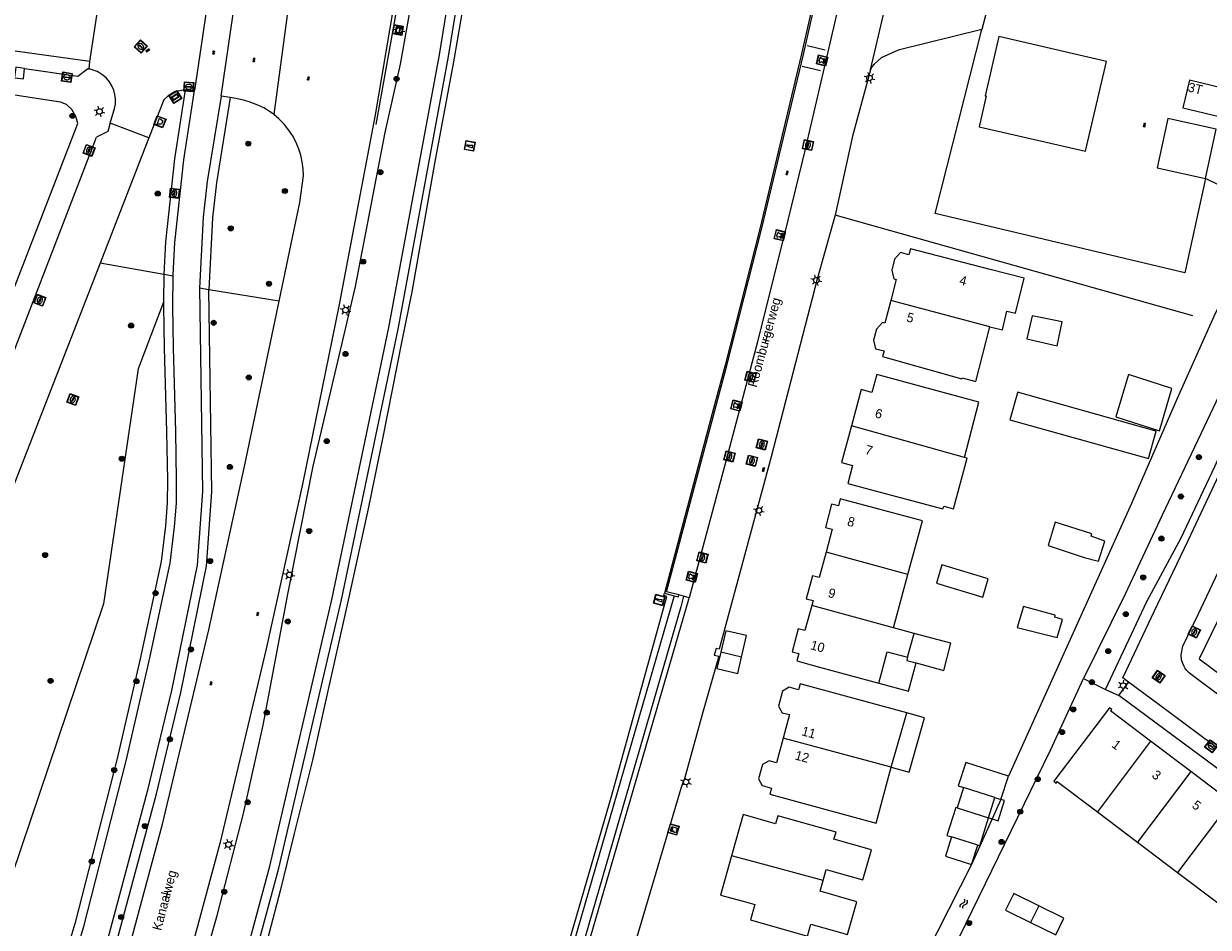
# Model space of a CAD drawing. Header units: metres. Extents: x 93870 to 95789, y 463036 to 464040.
# Tile 268 of 344: x 95146 to 95273, y 463090 to 463187. Entities that reach past the tile are written whole.
import ezdxf
from ezdxf.enums import TextEntityAlignment as Align

# ---------------------------------------------------------------- set-up
doc = ezdxf.new("R2010")
doc.units = ezdxf.units.M
doc.header["$LTSCALE"] = 25.4
for name, color, linetype in [('B_BEBOUWINGSGRENS_0', 1, 'Continuous'), ('B_LUIFEL_1', 200, 'Continuous'), ('B_TUSSENMUUR_0', 7, 'Continuous'), ('G_GRENS_ALGEMEEN_0', 7, 'Continuous'), ('Q_AFVALBAK_0', 7, 'Continuous'), ('Q_BIGGENRUG_LIJN_0', 7, 'Continuous'), ('Q_BOLDER_0', 7, 'Continuous'), ('Q_BOOM_0', 3, 'Continuous'), ('Q_BRANDKRAAN_0', 5, 'Continuous'), ('Q_CAI-KAST_0', 10, 'Continuous'), ('Q_INSPECTIE_OF_RIOOLPUT_0', 253, 'Continuous'), ('Q_KOLK_0', 254, 'Continuous'), ('Q_LICHTMAST_0', 2, 'Continuous'), ('Q_MEERPAAL_0', 7, 'Continuous'), ('Q_STRAATNAAMBORD_0', 7, 'Continuous'), ('S_GBKN_SYMBOOL_GV_GROOT_0', 7, 'Continuous'), ('S_GBKN_SYMBOOL_OV_GROOT_0', 7, 'Continuous'), ('S_GBKN_SYMBOOL_WATER_0', 7, 'Continuous'), ('T_CULTUURGRENS_0', 76, 'Continuous'), ('T_HEK_LIJN_0', 6, 'Continuous'), ('T_WALBESCHERMING_0', 45, 'Continuous'), ('V_WEGGRENS_0', 7, 'Continuous'), ('W_WATERGRENS_0', 5, 'Continuous'), ('Z_GBKN_HUISNUMMER_0', 252, 'Continuous'), ('Z_STRAATNAAM_0', 252, 'Continuous')]:
    doc.layers.add(name, color=color, linetype=linetype)

# ---------------------------------------------------------------- blocks, each defined once
blk = doc.blocks.new('Q_AFVALBAK')
for points in [[(-0.5, 0.5), (0.5, 0.5), (0.5, -0.5), (-0.5, -0.5)], [(-0.34, 0.2), (0.33, 0.2), (0.19, -0.25), (-0.2, -0.25)]]:
    blk.add_lwpolyline(points, close=True)
blk.add_lwpolyline([(-0.44, 0.46), (0.44, 0.46, -0.414214), (0.46, 0.44), (0.46, -0.44, -0.414214), (0.44, -0.46), (-0.44, -0.46, -0.414214), (-0.46, -0.44), (-0.46, 0.44), (-0.46, 0.44), (-0.46, 0.45), (-0.46, 0.45), (-0.46, 0.45), (-0.46, 0.45), (-0.46, 0.45), (-0.46, 0.45), (-0.46, 0.46), (-0.46, 0.46), (-0.46, 0.46), (-0.45, 0.46), (-0.45, 0.46), (-0.45, 0.46), (-0.45, 0.46), (-0.45, 0.46), (-0.45, 0.46), (-0.44, 0.46), (-0.44, 0.46)], format="xyb")
blk = doc.blocks.new('Q_STRAATNAAMBORD')
for points in [[(-0.5, 0.5), (0.5, 0.5), (0.5, -0.5), (-0.5, -0.5)], [(-0.37, 0.22), (0.36, 0.22), (0.36, -0.21), (-0.37, -0.21)]]:
    blk.add_lwpolyline(points, close=True)
for points in [[(-0.44, 0.46), (0.44, 0.46, -0.414214), (0.46, 0.44), (0.46, -0.44, -0.414214), (0.44, -0.46), (-0.44, -0.46, -0.414214), (-0.46, -0.44), (-0.46, 0.44), (-0.46, 0.44), (-0.46, 0.45), (-0.46, 0.45), (-0.46, 0.45), (-0.46, 0.45), (-0.46, 0.45), (-0.46, 0.45), (-0.46, 0.46), (-0.46, 0.46), (-0.46, 0.46), (-0.45, 0.46), (-0.45, 0.46), (-0.45, 0.46), (-0.45, 0.46), (-0.45, 0.46), (-0.45, 0.46), (-0.44, 0.46), (-0.44, 0.46)], [(-0.29, 0.16), (0.28, 0.16, -0.414214), (0.3, 0.14), (0.3, -0.13, -0.414214), (0.28, -0.16), (-0.29, -0.16, -0.414214), (-0.31, -0.13), (-0.31, 0.14), (-0.31, 0.14), (-0.31, 0.14), (-0.31, 0.14), (-0.31, 0.15), (-0.31, 0.15), (-0.31, 0.15), (-0.3, 0.15), (-0.3, 0.15), (-0.3, 0.15), (-0.3, 0.16), (-0.3, 0.16), (-0.3, 0.16), (-0.3, 0.16), (-0.29, 0.16), (-0.29, 0.16), (-0.29, 0.16), (-0.29, 0.16), (-0.29, 0.16)]]:
    blk.add_lwpolyline(points, format="xyb")
blk = doc.blocks.new('Q_CAI-KAST')
for points in [[(-0.5, 0.5), (0.5, 0.5), (0.5, -0.5), (-0.5, -0.5)], [(-0.26, 0.26), (0.25, 0.26), (0.25, 0.19), (-0.26, 0.19)], [(-0.26, 0.11), (0.25, 0.11), (0.25, -0.33), (-0.26, -0.33)]]:
    blk.add_lwpolyline(points, close=True)
blk.add_lwpolyline([(-0.44, 0.46), (0.44, 0.46, -0.414214), (0.46, 0.44), (0.46, -0.44, -0.414214), (0.44, -0.46), (-0.44, -0.46, -0.414214), (-0.46, -0.44), (-0.46, 0.44), (-0.46, 0.44), (-0.46, 0.45), (-0.46, 0.45), (-0.46, 0.45), (-0.46, 0.45), (-0.46, 0.45), (-0.46, 0.45), (-0.46, 0.46), (-0.46, 0.46), (-0.46, 0.46), (-0.45, 0.46), (-0.45, 0.46), (-0.45, 0.46), (-0.45, 0.46), (-0.45, 0.46), (-0.45, 0.46), (-0.44, 0.46), (-0.44, 0.46)], format="xyb")
blk.add_circle((-0.18, -0.03), 0.0354)
blk = doc.blocks.new('Q_LICHTMAST')
for points in [[(-0.26, 0.15), (-0.52, 0.3)], [(0, 0.3), (0, 0.6)], [(0.26, 0.15), (0.52, 0.3)], [(-0.26, -0.15), (-0.52, -0.3)], [(0, -0.3), (0, -0.6)], [(0.26, -0.15), (0.52, -0.3)]]:
    blk.add_lwpolyline(points)
blk.add_circle((0, 0), 0.3)
blk = doc.blocks.new('Q_KOLK')
blk.add_lwpolyline([(-0.5, 0.5), (0.5, 0.5), (0.5, -0.5), (-0.5, -0.5)], close=True)
for points in [[(-0.44, 0.46), (0.44, 0.46, -0.414214), (0.46, 0.44), (0.46, -0.44, -0.414214), (0.44, -0.46), (-0.44, -0.46, -0.414214), (-0.46, -0.44), (-0.46, 0.44, -0.414214), (-0.44, 0.46)], [(-0.34, 0.1, 0.380426), (-0.28, -0.18)], [(-0.01, 0.27, 0.240218), (-0.34, 0.1)], [(-0.19, 0.04, 0.853344), (-0.19, -0.03)], [(0.33, 0.11, 0.240191), (-0.01, 0.27)], [(0.18, -0.03, 0.849746), (0.18, 0.04)], [(0.27, -0.18, 0.380426), (0.33, 0.11)], [(-0.28, -0.18, 0.148452), (0.01, -0.26)], [(0.01, -0.26, 0.131742), (0.27, -0.18)]]:
    blk.add_lwpolyline(points, format="xyb")
for points in [[(-0.19, 0.04), (0.18, 0.04)], [(0.18, -0.03), (-0.19, -0.03)]]:
    blk.add_lwpolyline(points)
blk = doc.blocks.new('Q_INSPECTIE_OF_RIOOLPUT')
blk.add_lwpolyline([(-0.5, 0.5), (0.5, 0.5), (0.5, -0.5), (-0.5, -0.5)], close=True)
for points in [[(-0.44, 0.46), (0.44, 0.46, -0.414214), (0.46, 0.44), (0.46, -0.44, -0.414214), (0.44, -0.46), (-0.44, -0.46, -0.414214), (-0.46, -0.44), (-0.46, 0.44), (-0.46, 0.44), (-0.46, 0.45), (-0.46, 0.45), (-0.46, 0.45), (-0.46, 0.45), (-0.46, 0.45), (-0.46, 0.45), (-0.46, 0.46), (-0.46, 0.46), (-0.46, 0.46), (-0.45, 0.46), (-0.45, 0.46), (-0.45, 0.46), (-0.45, 0.46), (-0.45, 0.46), (-0.45, 0.46), (-0.44, 0.46), (-0.44, 0.46)], [(-0.34, 0.1, 0.380426), (-0.28, -0.18)], [(-0.01, 0.27, 0.240218), (-0.34, 0.1)], [(-0.19, 0.04, 0.853344), (-0.19, -0.03)], [(0.33, 0.11, 0.240191), (-0.01, 0.27)], [(0.18, -0.03, 0.849746), (0.18, 0.04)], [(0.27, -0.18, 0.380426), (0.33, 0.11)], [(-0.28, -0.18, 0.148452), (0.01, -0.26)], [(0.01, -0.26, 0.131742), (0.27, -0.18)]]:
    blk.add_lwpolyline(points, format="xyb")
for points in [[(-0.19, 0.04), (0.18, 0.04)], [(0.18, -0.03), (-0.19, -0.03)]]:
    blk.add_lwpolyline(points)
blk = doc.blocks.new('Q_BRANDKRAAN')
blk.add_lwpolyline([(-0.5, 0.5), (0.5, 0.5), (0.5, -0.5), (-0.5, -0.5)], close=True)
for points in [[(-0.44, 0.46), (0.44, 0.46, -0.414214), (0.46, 0.44), (0.46, -0.44, -0.414214), (0.44, -0.46), (-0.44, -0.46, -0.414214), (-0.46, -0.44), (-0.46, 0.44), (-0.46, 0.44), (-0.46, 0.45), (-0.46, 0.45), (-0.46, 0.45), (-0.46, 0.45), (-0.46, 0.45), (-0.46, 0.45), (-0.46, 0.46), (-0.46, 0.46), (-0.46, 0.46), (-0.45, 0.46), (-0.45, 0.46), (-0.45, 0.46), (-0.45, 0.46), (-0.45, 0.46), (-0.45, 0.46), (-0.44, 0.46), (-0.44, 0.46)], [(-0.34, 0.1, 0.380426), (-0.28, -0.18)], [(-0.01, 0.27, 0.240218), (-0.34, 0.1)], [(-0.19, 0.04, 0.853344), (-0.19, -0.03)], [(0.33, 0.11, 0.240191), (-0.01, 0.27)], [(0.18, -0.03, 0.849746), (0.18, 0.04)], [(0.27, -0.18, 0.380426), (0.33, 0.11)], [(-0.28, -0.18, 0.148452), (0.01, -0.26)], [(0.01, -0.26, 0.131742), (0.27, -0.18)]]:
    blk.add_lwpolyline(points, format="xyb")
for points in [[(-0.19, 0.04), (0.18, 0.04)], [(0.18, -0.03), (-0.19, -0.03)]]:
    blk.add_lwpolyline(points)
blk = doc.blocks.new('Q_BOLDER')
for points in [[(-0.5, 0.5), (0.5, 0.5), (0.5, -0.5), (-0.5, -0.5)], [(-0.27, -0.2), (0.27, -0.2), (0.27, -0.3), (-0.27, -0.3)]]:
    blk.add_lwpolyline(points, close=True)
for points in [[(-0.44, 0.46), (0.44, 0.46, -0.414214), (0.46, 0.44), (0.46, -0.44, -0.414214), (0.44, -0.46), (-0.44, -0.46, -0.414214), (-0.46, -0.44), (-0.46, 0.44), (-0.46, 0.44), (-0.46, 0.45), (-0.46, 0.45), (-0.46, 0.45), (-0.46, 0.45), (-0.46, 0.45), (-0.46, 0.45), (-0.46, 0.46), (-0.46, 0.46), (-0.46, 0.46), (-0.45, 0.46), (-0.45, 0.46), (-0.45, 0.46), (-0.45, 0.46), (-0.45, 0.46), (-0.45, 0.46), (-0.44, 0.46), (-0.44, 0.46)], [(-0.23, 0.27, 0.439965), (-0.26, 0.19)], [(-0.15, 0.29, 0.109301), (-0.23, 0.27)], [(0.22, 0.27, 0.148019), (0.13, 0.29)], [(0.25, 0.19, 0.326045), (0.22, 0.27)], [(-0.27, -0.16, 0.309814), (-0.17, -0.02)], [(0.16, -0.02, 0.22667), (0.27, -0.16)]]:
    blk.add_lwpolyline(points, format="xyb")
for points in [[(-0.17, 0.03), (-0.26, 0.19)], [(-0.17, -0.02), (-0.17, 0.03)], [(-0.15, 0.29), (0.13, 0.29)], [(0.16, 0.03), (0.25, 0.19)], [(0.16, -0.02), (0.16, 0.03)], [(-0.27, -0.16), (0.27, -0.16)]]:
    blk.add_lwpolyline(points)
blk = doc.blocks.new('Q_BOOM')
for radius in [0.27, 0.18, 0.09]:
    blk.add_circle((0, 0), radius)
blk = doc.blocks.new('Q_MEERPAAL')
for points in [[(-0.5, 0.5), (0.5, 0.5), (0.5, -0.5), (-0.5, -0.5)], [(-0.08, 0.32), (0.07, 0.32), (0.07, 0.17), (-0.08, 0.17)]]:
    blk.add_lwpolyline(points, close=True)
blk.add_lwpolyline([(-0.44, 0.46), (0.44, 0.46, -0.414214), (0.46, 0.44), (0.46, -0.44, -0.414214), (0.44, -0.46), (-0.44, -0.46, -0.414214), (-0.46, -0.44), (-0.46, 0.44), (-0.46, 0.44), (-0.46, 0.45), (-0.46, 0.45), (-0.46, 0.45), (-0.46, 0.45), (-0.46, 0.45), (-0.46, 0.45), (-0.46, 0.46), (-0.46, 0.46), (-0.46, 0.46), (-0.45, 0.46), (-0.45, 0.46), (-0.45, 0.46), (-0.45, 0.46), (-0.45, 0.46), (-0.45, 0.46), (-0.44, 0.46), (-0.44, 0.46)], format="xyb")
for points in [[(-0.08, 0.12), (-0.14, -0.31)], [(-0.08, 0.12), (0.07, 0.12)], [(0.07, 0.12), (0.12, -0.31)], [(-0.14, -0.31), (0.12, -0.31)]]:
    blk.add_lwpolyline(points)
blk = doc.blocks.new('S_GBKN_SYMBOOL_WATER')
for points in [[(-0.5, 0.15), (-0.44, 0.21), (-0.31, 0.27), (-0.19, 0.27), (-0.06, 0.21), (0, 0.15), (0.06, 0.09), (0.19, 0.02), (0.31, 0.02), (0.44, 0.09), (0.5, 0.15)], [(-0.5, -0.15), (-0.44, -0.09), (-0.31, -0.02), (-0.19, -0.02), (-0.06, -0.09), (0, -0.15), (0.06, -0.21), (0.19, -0.27), (0.31, -0.27), (0.44, -0.21), (0.5, -0.15)]]:
    blk.add_lwpolyline(points)
blk = doc.blocks.new('S_GBKN_SYMBOOL_OV_GROOT')
for points in [[(-0.21875, 0.0625), (0.21875, 0.0625)], [(-0.21875, 0), (0.21875, 0)], [(-0.1875, 0.0625), (-0.1875, 0)], [(-0.125, 0.09375), (-0.125, 0.0625)], [(-0.125, 0), (-0.125, -0.0625)], [(-0.0625, 0.0625), (-0.0625, 0)], [(0, 0.09375), (0, 0.0625)], [(0, 0), (0, -0.0625)], [(0.0625, 0.0625), (0.0625, 0)], [(0.125, 0.09375), (0.125, 0.0625)], [(0.125, 0), (0.125, -0.0625)], [(0.1875, 0.0625), (0.1875, 0)], [(-0.21875, -0.0625), (0.21875, -0.0625)], [(-0.1875, -0.0625), (-0.1875, -0.09375)], [(-0.0625, -0.0625), (-0.0625, -0.09375)], [(0.0625, -0.0625), (0.0625, -0.09375)], [(0.1875, -0.0625), (0.1875, -0.09375)]]:
    blk.add_lwpolyline(points)
blk = doc.blocks.new('S_GBKN_SYMBOOL_GV_GROOT')
for points in [[(-0.1875, 0.03125), (-0.09375, 0.09375)], [(-0.1875, -0.0625), (0.0625, 0.09375)], [(-0.1875, 0.09375), (0.125, -0.09375)], [(-0.1875, 0), (-0.03125, -0.09375)], [(-0.125, -0.09375), (0.1875, 0.09375)], [(-0.0625, 0.09375), (0.1875, -0.0625)], [(0.03125, -0.09375), (0.1875, 0)], [(0.09375, 0.09375), (0.1875, 0.03125)]]:
    blk.add_lwpolyline(points)

msp = doc.modelspace()

# ---------------------------------------------------------------- linework, layer by layer
at = {"layer": 'B_BEBOUWINGSGRENS_0'}
for p, q in [((95270.79, 463181.23), (95270.07, 463178.27)), ((95253.93, 463155.95), (95253.36, 463153.48)), ((95252.33, 463147.67), (95251.52, 463144.8)), ((95246.93, 463140.68), (95246.66, 463140.75)), ((95239.05, 463122.47), (95240.59, 463128.19)), ((95243.65, 463127.27), (95248.61, 463125.76)), ((95241.24, 463121.88), (95239.05, 463122.47)), ((95240.55, 463119.32), (95241.24, 463121.88)), ((95238.8, 463107.53), (95240.46, 463113.35)), ((95270.93, 463107.05), (95266.62, 463110.3)), ((95275.23, 463103.8), (95270.93, 463107.05)), ((95250.57, 463104.06), (95251.36, 463106.57)), ((95246.56, 463105.33), (95245.87, 463103.16)), ((95245.87, 463103.16), (95249.23, 463102.1)), ((95249.23, 463102.1), (95249.92, 463104.27)), ((95249.92, 463104.27), (95250.57, 463104.06)), ((95260.91, 463102.74), (95265.21, 463099.48)), ((95245.26, 463100.05), (95244.6, 463097.97)), ((95248.07, 463099.17), (95245.26, 463100.05)), ((95265.21, 463099.48), (95269.52, 463096.23)), ((95247.42, 463097.09), (95248.07, 463099.17)), ((95244.6, 463097.97), (95247.42, 463097.09)), ((95269.52, 463096.23), (95273.82, 463092.98)), ((95257.33, 463091.34), (95254.63, 463092.66))]:
    msp.add_line(p, q, dxfattribs=at)
for points in [[(95261.89, 463183.23), (95250.35, 463185.91), (95248.87, 463179.55), (95248.99, 463179.53), (95248.23, 463176.23)], [(95248.23, 463176.23), (95259.64, 463173.59), (95261.89, 463183.23)], [(95270.07, 463178.27), (95278.63, 463176.2), (95279.34, 463179.16), (95270.79, 463181.23)], [(95272.5, 463170.68), (95273.66, 463175.97), (95268.48, 463177.11), (95267.32, 463171.82), (95272.5, 463170.68)], [(95249.37, 463154.77), (95250.74, 463154.45), (95251.21, 463156.44), (95252.12, 463156.21), (95253.07, 463159.98), (95249.4, 463160.9), (95240.85, 463163.12), (95240.69, 463162.49), (95239.78, 463162.73), (95239.14, 463162.02), (95238.84, 463160.84), (95239.06, 463159.92), (95239.32, 463159.85), (95238.74, 463157.6)], [(95238.74, 463157.6), (95238.1, 463155.14), (95237.84, 463155.21), (95237.2, 463154.51), (95236.9, 463153.33), (95237.11, 463152.4), (95238.03, 463152.19), (95237.87, 463151.57), (95246.37, 463149.18), (95246.4, 463149.29), (95247.88, 463148.91), (95249.37, 463154.77)], [(95253.36, 463153.48), (95256.59, 463152.72), (95257.12, 463155.3), (95253.93, 463155.95)], [(95246.66, 463140.75), (95248.2, 463146.68), (95237.24, 463149.63), (95236.72, 463147.71), (95235.56, 463148.03), (95234.52, 463144.14)], [(95264.25, 463149.66), (95262.91, 463145.12), (95267.57, 463143.6), (95268.9, 463148.14), (95264.25, 463149.66)], [(95251.52, 463144.8), (95266.38, 463140.64), (95267.21, 463143.58), (95267.06, 463143.62), (95252.35, 463147.74), (95252.33, 463147.67)], [(95234.52, 463144.14), (95233.47, 463140.21), (95234.64, 463139.9), (95234.12, 463137.96)], [(95234.12, 463137.96), (95236.54, 463137.31), (95244.34, 463135.22), (95244.42, 463135.52), (95245.49, 463135.24), (95246.93, 463140.68)], [(95240.59, 463128.19), (95242.13, 463133.95), (95233.33, 463136.31), (95233.13, 463135.54), (95232.4, 463135.73), (95231.74, 463133.25), (95232.46, 463133.05), (95231.8, 463130.59)], [(95260.32, 463132.55), (95256.38, 463133.81), (95255.64, 463131.29)], [(95255.64, 463131.29), (95259.48, 463130.03), (95261.04, 463129.61), (95261.71, 463131.76), (95260.26, 463132.32), (95260.32, 463132.55)], [(95231.8, 463130.59), (95231.07, 463127.87), (95230.34, 463128.06), (95229.68, 463125.58), (95230.4, 463125.39), (95230.26, 463124.85)], [(95248.61, 463125.76), (95249.21, 463127.73), (95244.24, 463129.24), (95243.65, 463127.27)], [(95230.26, 463124.85), (95229.54, 463122.18), (95228.82, 463122.37), (95228.15, 463119.89), (95228.87, 463119.7), (95228.67, 463118.92)], [(95252.97, 463124.76), (95252.3, 463122.52), (95256.59, 463121.42), (95257.17, 463123.37)], [(95257.17, 463123.37), (95256.35, 463123.6), (95256.39, 463123.83), (95252.97, 463124.76)], [(95241.46, 463118.7), (95244.42, 463117.91), (95245.2, 463120.81), (95241.24, 463121.88)], [(95237.45, 463116.52), (95238.37, 463119.91), (95240.55, 463119.32)], [(95228.67, 463118.92), (95231.08, 463118.26), (95237.45, 463116.52)], [(95240.55, 463119.32), (95240.46, 463118.97), (95241.46, 463118.7)], [(95240.46, 463113.35), (95229.01, 463116.47), (95228.83, 463115.81), (95227.84, 463116.09), (95227.12, 463115.68), (95226.68, 463114.07), (95227.09, 463113.36), (95227.88, 463113.17), (95227.19, 463110.65)], [(95266.62, 463110.3), (95262.32, 463113.55), (95262.45, 463113.72), (95262.21, 463113.9), (95256.23, 463106.01), (95256.48, 463105.82), (95256.61, 463105.99), (95260.91, 463102.74)], [(95227.19, 463110.65), (95226.47, 463107.99), (95225.69, 463108.2), (95224.98, 463107.8), (95224.56, 463106.26), (95224.96, 463105.55), (95225.94, 463105.27), (95225.76, 463104.62)], [(95225.76, 463104.62), (95237.17, 463101.51), (95238.8, 463107.53)], [(95251.36, 463106.57), (95246.78, 463108.01), (95245.99, 463105.51), (95246.56, 463105.33)], [(95232.65, 463099.8), (95232.87, 463100.56), (95226.63, 463102.31), (95226.39, 463101.44), (95222.89, 463102.43), (95221.66, 463098.02)], [(95231.48, 463095.38), (95231.8, 463096.53), (95235.75, 463095.42), (95236.67, 463098.67), (95232.65, 463099.8)], [(95221.66, 463098.02), (95220.48, 463093.81), (95222.89, 463093.14)], [(95235.1, 463093.09), (95231.15, 463094.21), (95231.48, 463095.38)], [(95222.89, 463093.14), (95224.17, 463092.78), (95223.71, 463091.13), (95229.8, 463089.41), (95230.16, 463090.67), (95234.11, 463089.56), (95235.1, 463093.09)], [(95254.63, 463092.66), (95251.94, 463093.98), (95251.06, 463092.18), (95253.75, 463090.86)], [(95253.75, 463090.86), (95256.45, 463089.54), (95257.33, 463091.34)]]:
    msp.add_lwpolyline(points, dxfattribs=at)
at = {"layer": 'B_LUIFEL_1'}
for p, q in [((95222.74, 463119.34), (95220.5, 463119.86)), ((95249.23, 463102.1), (95249.63, 463101.98))]:
    msp.add_line(p, q, dxfattribs=at)
for points in [[(95222.74, 463119.34), (95223.27, 463121.64), (95221.03, 463122.16), (95220.5, 463119.86)], [(95220.5, 463119.86), (95220.09, 463118.09), (95222.33, 463117.57), (95222.74, 463119.34)], [(95237.45, 463116.52), (95240.64, 463115.66), (95241.46, 463118.7)], [(95238.8, 463107.53), (95240.73, 463106.98), (95242.38, 463112.81), (95240.46, 463113.35)], [(95245.87, 463103.16), (95245.71, 463103.21), (95244.77, 463100.21), (95245.26, 463100.05)], [(95249.63, 463101.98), (95250.27, 463101.77), (95250.95, 463103.94), (95250.57, 463104.06)], [(95248.07, 463099.17), (95248.29, 463099.1), (95249.23, 463102.1)]]:
    msp.add_lwpolyline(points, dxfattribs=at)
at = {"layer": 'B_TUSSENMUUR_0'}
for p, q in [((95249.37, 463154.77), (95238.74, 463157.6)), ((95246.66, 463140.75), (95234.52, 463144.14)), ((95240.59, 463128.19), (95231.8, 463130.59)), ((95239.05, 463122.47), (95230.26, 463124.85)), ((95238.8, 463107.53), (95227.19, 463110.65)), ((95266.62, 463110.3), (95260.91, 463102.74)), ((95270.93, 463107.05), (95265.21, 463099.48)), ((95249.92, 463104.27), (95246.56, 463105.33)), ((95275.23, 463103.8), (95269.52, 463096.23)), ((95254.63, 463092.66), (95253.75, 463090.86))]:
    msp.add_line(p, q, dxfattribs=at)
msp.add_lwpolyline([(95231.48, 463095.38), (95224.07, 463097.37), (95221.66, 463098.02)], dxfattribs=at)
at = {"layer": 'G_GRENS_ALGEMEEN_0'}
for p, q in [((95279.05, 463167.49), (95272.5, 463170.68)), ((95214.45, 463126.18), (95215.51, 463125.91)), ((95215.51, 463125.91), (95202.8, 463082.05)), ((95259.44, 463117.03), (95261.79, 463115.87)), ((95261.79, 463115.87), (95263.22, 463115.2))]:
    msp.add_line(p, q, dxfattribs=at)
for points in [[(95159.54, 463052.15), (95164.53, 463066.81), (95169.38, 463082.95), (95173.1, 463096.68), (95179.79, 463125.46), (95185.88, 463154.5), (95191.3, 463183.77), (95196.22, 463214.13), (95196.88, 463218.4), (95197, 463219.24), (95200.72, 463243.64), (95202.89, 463261.63), (95206.66, 463295.53), (95207.18, 463297.35), (95210.23, 463304.16), (95211.59, 463306.61), (95212.66, 463310.45)], [(95272.5, 463170.68), (95270.28, 463160.57), (95243.51, 463166.92), (95248.51, 463186.64)], [(95215.51, 463125.91), (95215.95, 463125.8), (95216, 463126)]]:
    msp.add_lwpolyline(points, dxfattribs=at)
at = {"layer": 'Q_BIGGENRUG_LIJN_0'}
for p, q in [((95229.76, 463184.93), (95231.72, 463184.47)), ((95231.19, 463182.22), (95229.25, 463182.7))]:
    msp.add_line(p, q, dxfattribs=at)
at = {"layer": 'T_CULTUURGRENS_0'}
for p, q in [((95160.76, 463160.36), (95153.9, 463161.59)), ((95160.76, 463160.36), (95160.72, 463157.42)), ((95161.76, 463160.18), (95160.76, 463160.36)), ((95165.56, 463158.74), (95164.56, 463158.9)), ((95173.13, 463157.53), (95165.56, 463158.74))]:
    msp.add_line(p, q, dxfattribs=at)
for points in [[(95150, 463039.53), (95152.04, 463045.25), (95157.55, 463061.28), (95160, 463068.68), (95163.03, 463079.57), (95166.48, 463091.61), (95169.31, 463102.55), (95171.41, 463112.04), (95174.08, 463126.25), (95176.77, 463139.83), (95181.31, 463159.1), (95184.51, 463175.59), (95186.13, 463182.94), (95190.28, 463206.15), (95191.07, 463216.29), (95193.71, 463230.52), (95195.22, 463240.85), (95196.6, 463248.76), (95196.7, 463250), (95197.35, 463258.05), (95199.13, 463269.92)], [(95261.79, 463115.87), (95266.22, 463125.3), (95269.91, 463132.13), (95273.51, 463139.76), (95277.04, 463147.78), (95281.14, 463156.41), (95284.62, 463164.65), (95287.97, 463173.03), (95292.01, 463180.88), (95296.46, 463189.53), (95301.06, 463199.26), (95304.33, 463208.59), (95308.45, 463217.21), (95313.21, 463227.78), (95318.02, 463237.44), (95321.97, 463246.99), (95325.35, 463252.34), (95329.28, 463260.72), (95330.62, 463264.52), (95330.53, 463264.85), (95329.91, 463265.44), (95329.27, 463265.8), (95327.87, 463265.91)], [(95154.2, 463039.53), (95158.6, 463052.47), (95163.58, 463067.12), (95168.42, 463083.23), (95172.13, 463096.92), (95178.81, 463125.67), (95184.9, 463154.69), (95190.32, 463183.95), (95195.24, 463214.28), (95195.89, 463218.55), (95196.01, 463219.39), (95199.73, 463243.77)], [(95163.03, 463180.17), (95161.9, 463172.79), (95160.93, 463163.87), (95160.76, 463160.36)], [(95167.86, 463179.35), (95166.4, 463170.21), (95165.95, 463166.45), (95165.56, 463158.74)], [(95139.56, 463039.53), (95141.86, 463045.72), (95146.81, 463059.84), (95153.4, 463080.33), (95159.94, 463104.68), (95162.56, 463115.53), (95165.31, 463129.07), (95165.89, 463137.06), (95165.56, 463158.74)], [(95160.72, 463157.42), (95158, 463150.27), (95154.27, 463125.06), (95137.55, 463075.55), (95126.5, 463042.88), (95125.34, 463039.53)], [(95160.72, 463157.42), (95160.72, 463157.42), (95160.71, 463156.97), (95160.79, 463152.48), (95161.04, 463143.5), (95161.12, 463138.36), (95161.1, 463135.89), (95160.91, 463133.4), (95160.45, 463129.58), (95158.19, 463119.15), (95155.73, 463108.44), (95151.19, 463090.7), (95142.21, 463060.97), (95137.41, 463047.28), (95137.28, 463046.89), (95134.54, 463039.53)], [(95216.51, 463125.86), (95216.21, 463124.71), (95203.76, 463081.77), (95196.69, 463058.91), (95191.92, 463044.7)]]:
    msp.add_lwpolyline(points, dxfattribs=at)
at = {"layer": 'T_HEK_LIJN_0'}
for p, q in [((95183.54, 463176.48), (95185.69, 463188.41)), ((95271.16, 463155.94), (95232.76, 463166.73))]:
    msp.add_line(p, q, dxfattribs=at)
at = {"layer": 'T_WALBESCHERMING_0'}
msp.add_lwpolyline([(95327.55, 463264.89), (95328.12, 463264.51), (95328.26, 463263.82), (95328.39, 463263.26), (95327.19, 463259.87), (95325.65, 463256.64), (95321.55, 463248.27), (95319.3, 463243.31), (95315.76, 463236.03), (95311.64, 463227.4), (95307.29, 463218.12), (95303.19, 463209.45), (95298.52, 463199.69), (95294.34, 463191.04), (95290.25, 463181.79), (95288.06, 463177.57), (95284.16, 463169.26), (95279.99, 463160.3), (95276.2, 463152.13), (95272.01, 463143.27), (95267.87, 463134.56), (95263.89, 463126.09), (95259.44, 463117.03)], dxfattribs=at)
at = {"layer": 'V_WEGGRENS_0'}
for p, q in [((95236.58, 463182.34), (95239.82, 463196.14)), ((95249.94, 463192.2), (95248.51, 463186.64)), ((95152.81, 463183.22), (95153.61, 463188.64)), ((95165.31, 463188.81), (95164.03, 463180.1)), ((95166.88, 463179.5), (95168.19, 463188.35)), ((95173.98, 463188.21), (95172.55, 463177.53)), ((95152.72, 463182.42), (95152.81, 463183.22)), ((95145.81, 463182.48), (95144.87, 463182.62)), ((95167.86, 463179.35), (95166.88, 463179.5)), ((95131.55, 463125.01), (95151.26, 463175.94)), ((95159.14, 463175.03), (95154.99, 463176.61)), ((95159.14, 463175.03), (95153.9, 463161.59)), ((95153.9, 463161.59), (95133.78, 463109.95)), ((95216.51, 463125.86), (95216, 463126)), ((95217.12, 463125.7), (95216.51, 463125.86)), ((95267.55, 463114.21), (95264.25, 463116.65))]:
    msp.add_line(p, q, dxfattribs=at)
for points in [[(95192.73, 463237.24), (95191.54, 463227.83), (95188.38, 463206.91), (95183.43, 463177.5), (95179.52, 463156.97), (95175.62, 463137.88), (95171.74, 463120.21), (95166.76, 463099.35), (95161.68, 463080.52), (95158.78, 463070.95), (95152.59, 463052.32), (95149.44, 463043.33)], [(95216, 463126), (95214.69, 463126.32), (95215.51, 463129.4), (95221.16, 463150.61), (95224.87, 463165.21), (95229.37, 463183.99), (95233.53, 463202.4), (95238.08, 463223.14), (95240.56, 463222.62)], [(95240.56, 463222.62), (95239.73, 463218.78), (95237.95, 463210.56), (95235.74, 463200.63), (95235.3, 463198.69), (95235.09, 463197.71), (95232.24, 463185.34), (95229.74, 463174.59), (95229.61, 463173.97), (95227.75, 463166.33), (95224.43, 463153.14), (95221.02, 463140.19), (95217.12, 463125.7)], [(95152.81, 463183.22), (95127.93, 463186.64), (95127.86, 463186.03)], [(95248.51, 463186.64), (95239.54, 463184.43), (95237.71, 463183.63), (95236.96, 463182.92), (95236.7, 463182.64), (95236.58, 463182.34)], [(95151.26, 463175.94), (95151.5, 463176.56), (95151.31, 463177.33), (95150.86, 463178.09), (95150.31, 463178.61), (95149.67, 463178.86), (95136.09, 463180.93), (95127.88, 463181.93), (95127.7, 463181.7)], [(95144.87, 463182.62), (95144.73, 463181.46), (95145.67, 463181.35), (95145.81, 463182.48)], [(95145.81, 463182.48), (95151.5, 463181.65), (95152.54, 463182.45), (95152.72, 463182.42)], [(95154.99, 463176.61), (95155.26, 463177.58), (95155.3, 463177.69), (95155.46, 463178.17), (95155.55, 463178.66), (95155.56, 463179.17), (95155.5, 463179.67), (95155.37, 463180.16), (95155.17, 463180.62), (95154.9, 463181.05), (95154.58, 463181.43), (95154.2, 463181.77), (95153.78, 463182.04), (95153.58, 463182.14), (95153.37, 463182.23), (95153.16, 463182.31), (95152.94, 463182.37), (95152.72, 463182.42)], [(95236.58, 463182.34), (95234.63, 463175.2), (95232.76, 463166.73)], [(95163.03, 463180.17), (95161.9, 463179.97), (95161.21, 463179.53), (95160.73, 463179.11), (95159.14, 463175.03)], [(95161.76, 463160.18), (95161.76, 463160.34), (95161.93, 463163.79), (95162.9, 463172.66), (95164.03, 463180.1)], [(95164.03, 463180.1), (95163.03, 463180.17), (95163.03, 463180.17)], [(95166.88, 463179.5), (95165.41, 463170.35), (95164.95, 463166.53), (95164.56, 463158.9)], [(95172.55, 463177.53), (95172.46, 463177.6), (95172.36, 463177.67), (95172.07, 463177.87), (95171.77, 463178.06), (95171.47, 463178.24), (95171.15, 463178.4), (95170.83, 463178.55), (95170.37, 463178.73), (95169.9, 463178.89), (95169.43, 463179.03), (95168.95, 463179.15), (95168.46, 463179.25), (95167.86, 463179.35)], [(95175.72, 463170.94), (95175.7, 463171.7), (95175.6, 463172.45), (95175.44, 463173.19), (95175.21, 463173.91), (95174.91, 463174.61), (95174.55, 463175.28), (95174.13, 463175.91), (95173.65, 463176.49), (95173.12, 463177.04), (95172.55, 463177.53)], [(95154.99, 463176.61), (95154.74, 463175.7), (95153.52, 463175.11)], [(95128.98, 463111.84), (95134.66, 463126.31), (95153.52, 463175.11)], [(95173.13, 463157.53), (95175.35, 463168.11), (95175.72, 463170.94)], [(95264.25, 463116.65), (95263.65, 463117.12), (95267.01, 463124.21), (95270.64, 463131.85), (95274.31, 463139.6), (95277.89, 463147.14), (95281.73, 463155.29), (95285, 463162.25), (95288.4, 463169.5), (95288.65, 463170.06)], [(95270.3, 463118.19), (95270.22, 463118.31), (95270.07, 463118.64), (95269.95, 463119.02), (95269.92, 463119.58), (95270.08, 463120.49), (95271.72, 463123.89), (95274.52, 463129.8), (95279.16, 463139.64), (95283.37, 463148.55), (95285.32, 463152.69), (95289.09, 463160.69), (95292.4, 463167.68), (95292.67, 463168.23)], [(95295.12, 463168.23), (95294.67, 463167.29), (95292.21, 463162.1), (95288.7, 463154.69), (95284.32, 463145.44), (95279.21, 463134.6), (95276.77, 463129.51), (95275.27, 463126.3), (95274.4, 463124.44), (95271.84, 463119.14)], [(95232.76, 463166.73), (95232.48, 463165.74), (95230.86, 463159.86), (95225.92, 463140.8), (95220.32, 463120.19), (95220, 463120.27), (95219.8, 463119.55), (95220.28, 463119.42), (95218.58, 463113.42), (95216.66, 463106.41), (95216.22, 463105.24), (95211.09, 463087.96)], [(95138.36, 463046.95), (95143.16, 463060.66), (95152.15, 463090.43), (95156.7, 463108.2), (95159.17, 463118.93), (95161.43, 463129.41), (95161.9, 463133.31), (95162.1, 463135.85), (95162.12, 463138.36), (95162.04, 463143.52), (95161.79, 463152.5), (95161.71, 463156.97), (95161.76, 463160.17), (95161.76, 463160.18)], [(95164.56, 463158.9), (95164.89, 463137.09), (95164.32, 463129.21), (95161.58, 463115.75), (95158.97, 463104.93), (95152.44, 463080.61), (95145.86, 463060.16), (95140.92, 463046.05)], [(95143.27, 463045.4), (95146.42, 463054.39), (95152.61, 463073.02), (95155.51, 463082.58), (95160.59, 463101.41), (95165.57, 463122.27), (95169.45, 463139.95), (95173.13, 463157.53)], [(95206.52, 463089.28), (95217.08, 463125.55), (95217.12, 463125.7)], [(95271.84, 463119.14), (95276.17, 463115.94), (95285.43, 463109.03)], [(95270.75, 463117.64), (95270.51, 463117.89), (95270.3, 463118.19)], [(95274.24, 463115.02), (95270.96, 463117.48), (95270.75, 463117.64)], [(95263.22, 463115.2), (95264.17, 463116.53), (95264.25, 463116.65)], [(95306.17, 463083.3), (95300.34, 463087.62), (95293.66, 463092.54), (95287.62, 463097), (95286.16, 463098.19), (95282.2, 463101.14), (95278.05, 463104.23), (95273.55, 463107.56), (95269.16, 463110.8), (95263.22, 463115.2)], [(95305.55, 463086.12), (95300.58, 463089.79), (95294.56, 463094.23), (95286.95, 463099.87), (95280.45, 463104.65), (95273.28, 463109.95), (95269.08, 463113.07), (95267.55, 463114.21)]]:
    msp.add_lwpolyline(points, dxfattribs=at)
at = {"layer": 'W_WATERGRENS_0'}
for p, q in [((95250.57, 463104.06), (95249.63, 463101.98)), ((95249.63, 463101.98), (95247.42, 463097.09))]:
    msp.add_line(p, q, dxfattribs=at)
for points in [[(95203.88, 463263.32), (95203.31, 463258.42), (95201.86, 463245.94), (95200.67, 463237.82), (95199.33, 463229.35), (95197.68, 463219.16), (95197.54, 463218.34), (95196.95, 463214.71), (95195.36, 463204.15), (95193.81, 463194.68), (95191.81, 463183.2), (95189.8, 463172.29), (95187.36, 463158.53), (95186.29, 463153.26)], [(95238.16, 463223.4), (95237.94, 463223.45), (95233.34, 463202.44), (95229.17, 463184.03), (95224.68, 463165.26), (95220.97, 463150.66), (95219.58, 463145.46), (95214.45, 463126.18)], [(95279.05, 463167.49), (95273.39, 463155.86), (95269.47, 463147.08), (95264.59, 463135.81), (95251.36, 463106.57)], [(95186.29, 463153.26), (95184.19, 463142.76), (95182.7, 463135.4), (95180.58, 463125.77), (95179.52, 463120.98), (95178.12, 463114.75), (95176.71, 463108.26), (95174.72, 463100.42), (95173.23, 463094.27), (95171.67, 463088.26), (95170.03, 463082.8)], [(95190.44, 463045.14), (95195.76, 463061.27), (95199.43, 463073.22), (95203.31, 463085.64), (95204.79, 463090.63), (95208.82, 463104.51), (95214.7, 463125.84), (95214.4, 463125.94), (95214.45, 463126.18)], [(95236.09, 463068.49), (95240.51, 463077.82), (95255.89, 463109.35), (95259.44, 463117.03)], [(95247.42, 463097.09), (95241.24, 463084.96), (95235.99, 463073.9), (95234.81, 463072.83), (95234.18, 463072.5), (95233.78, 463071.97), (95231.74, 463066.72)]]:
    msp.add_lwpolyline(points, dxfattribs=at)
at = {"layer": 'Z_STRAATNAAM_0'}
for p, q in [((95225.29, 463153.06), (95225.55, 463154.03)), ((95160.93, 463093.22), (95161.19, 463094.19))]:
    msp.add_line(p, q, dxfattribs=at)

# ---------------------------------------------------------------- block references
at = {"layer": 'Q_AFVALBAK_0', "rotation": 68.70409265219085}
msp.add_blockref('Q_AFVALBAK', (95160.33, 463176.76), dxfattribs=at)
at = {"layer": 'Q_BOLDER_0'}
for p, rotation in [((95231.38, 463183.33), 76.88822841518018), ((95226.83, 463164.58), 75.86666245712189), ((95222.18, 463146.31), 75.23053835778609), ((95217.39, 463127.94), 74.94044527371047)]:
    msp.add_blockref('Q_BOLDER', p, dxfattribs=dict(at, rotation=rotation))
at = {"layer": 'Q_BOOM_0'}
for p, rotation in [((95185.72, 463181.36), 77.53232715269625), ((95150.93, 463177.39), 120.6299984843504), ((95169.81, 463174.41), 80.89504634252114), ((95183.98, 463171.35), 79.04129188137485), ((95160.09, 463169.05), 83.77763530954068), ((95173.74, 463169.33), 82.51147454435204), ((95167.92, 463165.32), 87.146866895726), ((95182.12, 463161.75), 79.04129188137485), ((95172.03, 463159.38), 78.16620648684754), ((95157.23, 463154.89), 69.23088532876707), ((95166.09, 463155.19), 90.8668103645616), ((95180.24, 463151.85), 76.72964846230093), ((95169.86, 463149.33), 78.1670386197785), ((95178.22, 463142.5), 76.72964846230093), ((95156.23, 463140.61), 81.58275177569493), ((95167.83, 463139.73), 77.62225943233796), ((95271.81, 463140.78), 64.5721582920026), ((95269.87, 463136.56), 64.5721582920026), ((95176.34, 463132.85), 78.78582007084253), ((95267.78, 463132.04), 64.83540392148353), ((95148, 463130.28), 68.70870311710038), ((95165.71, 463129.63), 85.86085769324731), ((95265.84, 463127.88), 64.83540392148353), ((95159.86, 463126.19), 77.81598554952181), ((95174.04, 463123.15), 79.36549419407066), ((95263.96, 463123.94), 63.82056815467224), ((95163.66, 463120.16), 78.49166108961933), ((95262.08, 463119.97), 63.82056815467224), ((95148.59, 463116.78), 71.34212501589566), ((95157.8, 463116.74), 77.03585677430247), ((95260.33, 463116.64), 153.7669247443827), ((95171.78, 463113.38), 79.36549419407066), ((95258.33, 463113.72), 65.20641856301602), ((95161.4, 463110.52), 76.43937391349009), ((95257.13, 463111.28), 65.20641856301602), ((95155.42, 463107.21), 75.63966908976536), ((95254.51, 463106.24), 63.9944344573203), ((95169.74, 463103.76), 77.5549364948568), ((95252.64, 463102.75), 63.9944344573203), ((95158.71, 463101.2), 74.96965074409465), ((95250.64, 463099.5), 63.9944344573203), ((95153.01, 463097.41), 75.63966908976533), ((95167.23, 463094.16), 75.44826836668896), ((95156.18, 463091.45), 74.96965074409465), ((95247.14, 463090.8), 63.9944344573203)]:
    msp.add_blockref('Q_BOOM', p, dxfattribs=dict(at, rotation=rotation))
at = {"layer": 'Q_BRANDKRAAN_0'}
for p, rotation in [((95150.98, 463146.96), 68.70870311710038), ((95224.91, 463142.14), 75.54168510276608), ((95271.31, 463122.03), 64.22172432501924)]:
    msp.add_blockref('Q_BRANDKRAAN', p, dxfattribs=dict(at, rotation=rotation))
at = {"layer": 'Q_CAI-KAST_0', "rotation": 73.46820935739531}
msp.add_blockref('Q_CAI-KAST', (95215.43, 463100.84), dxfattribs=at)
at = {"layer": 'Q_INSPECTIE_OF_RIOOLPUT_0'}
for p, rotation in [((95158.27, 463184.84), 138.5362533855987), ((95223.85, 463140.39), 75.54168510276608), ((95267.48, 463117.22), 55.39393473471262)]:
    msp.add_blockref('Q_INSPECTIE_OF_RIOOLPUT', p, dxfattribs=dict(at, rotation=rotation))
at = {"layer": 'Q_KOLK_0'}
for p, rotation in [((95150.34, 463181.53), 171.7246454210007), ((95163.42, 463180.51), 176.0290975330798), ((95152.72, 463173.69), 68.8650647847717), ((95229.86, 463174.26), 78.36898619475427), ((95161.89, 463169.09), 83.7776353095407), ((95147.45, 463157.61), 68.8650647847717), ((95223.69, 463149.4), 75.23053835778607), ((95221.44, 463140.86), 75.23053835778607), ((95218.53, 463130.01), 74.94044527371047), ((95273.12, 463109.77), 143.3821188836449)]:
    msp.add_blockref('Q_KOLK', p, dxfattribs=dict(at, rotation=rotation))
at = {"layer": 'Q_LICHTMAST_0'}
for p, rotation in [((95186, 463186.56), 79.86772476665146), ((95236.46, 463181.46), 74.75302626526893), ((95153.84, 463177.86), 74.55512779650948), ((95230.76, 463159.76), 75.47170181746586), ((95180.24, 463156.56), 76.72964846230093), ((95224.59, 463135.06), 74.79286533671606), ((95174.22, 463128.15), 78.78582007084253), ((95263.69, 463116.27), 54.53585161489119), ((95216.78, 463105.93), 69.1394486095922), ((95167.69, 463099.22), 75.44826836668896)]:
    msp.add_blockref('Q_LICHTMAST', p, dxfattribs=dict(at, rotation=rotation))
at = {"layer": 'Q_MEERPAAL_0'}
for p, rotation in [((95193.57, 463174.17), 79.57870355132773), ((95213.9, 463125.46), 74.57448036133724)]:
    msp.add_blockref('Q_MEERPAAL', p, dxfattribs=dict(at, rotation=rotation))
at = {"layer": 'Q_STRAATNAAMBORD_0'}
for p, rotation in [((95185.86, 463186.6), 80.44608547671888), ((95161.97, 463179.41), 32.64280025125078)]:
    msp.add_blockref('Q_STRAATNAAMBORD', p, dxfattribs=dict(at, rotation=rotation))
at = {"layer": 'S_GBKN_SYMBOOL_GV_GROOT_0'}
for p, rotation in [((95166.11, 463184.17), 81.56270161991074), ((95176.27, 463181.39), 78.34717180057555), ((95170.83, 463123.94), 77.61349168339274), ((95165.82, 463116.5), 76.57284954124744)]:
    msp.add_blockref('S_GBKN_SYMBOOL_GV_GROOT', p, dxfattribs=dict(at, rotation=rotation))
at = {"layer": 'S_GBKN_SYMBOOL_OV_GROOT_0'}
for p, rotation in [((95159.02, 463184.43), 32.6428002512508), ((95170.43, 463183.4), 82.36145613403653), ((95265.98, 463176.41), 77.63184496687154), ((95227.63, 463171.27), 76.54109334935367), ((95225.1, 463139.46), 75.54168510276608)]:
    msp.add_blockref('S_GBKN_SYMBOOL_OV_GROOT', p, dxfattribs=dict(at, rotation=rotation))
at = {"layer": 'S_GBKN_SYMBOOL_WATER_0', "rotation": 63.9944344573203}
msp.add_blockref('S_GBKN_SYMBOOL_WATER', (95246.58, 463092.86), dxfattribs=at)

# ---------------------------------------------------------------- texts
at = {"layer": 'Z_GBKN_HUISNUMMER_0', "linetype": 'Continuous'}
for s, rotation, p in [('3T', 346.4, (95271.43, 463180.33)), ('4', 345.4, (95246.51, 463159.72)), ('5', 345.5, (95240.84, 463155.74)), ('6', 345, (95237.46, 463145.44)), ('7', 345, (95236.41, 463141.53)), ('8', 345.1, (95234.49, 463133.85)), ('9', 345.1, (95232.43, 463126.18)), ('10', 344.9, (95230.9, 463120.48)), ('11', 344.8, (95229.95, 463111.25)), ('1', 322.9, (95262.97, 463109.93)), ('12', 344.8, (95229.24, 463108.66)), ('3', 322.9, (95267.27, 463106.68)), ('5', 322.9, (95271.57, 463103.43))]:
    msp.add_text(s, height=1, rotation=rotation, dxfattribs=at).set_placement(p, align=Align.MIDDLE)
at = {"layer": 'Z_STRAATNAAM_0', "linetype": 'Continuous'}
for s, rotation, p in [('Roomburgerweg', 74.6997, (95225.29, 463153.06)), ('Kanaalweg', 75.2273, (95160.93, 463093.22))]:
    msp.add_text(s, height=1, rotation=rotation, dxfattribs=at).set_placement(p, align=Align.MIDDLE)

doc.saveas('drawing.dxf')
